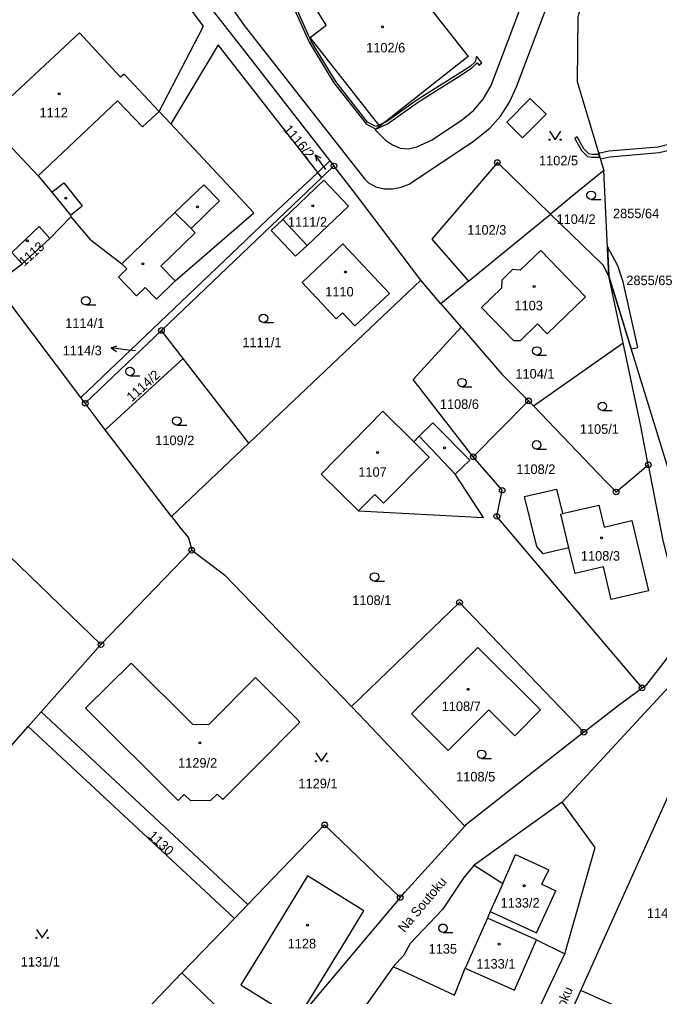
# Model space of a CAD drawing. Extents: x -562167 to -556918, y -1077891 to -1070763.
# Drawn here: x -559284.2 to -559170.3, y -1074964 to -1074790.1 of the extents above; entities that cross this region are included whole.
import ezdxf

# ---------------------------------------------------------------- set-up
doc = ezdxf.new("R2010")
doc.units = 0
for name, color, linetype in [('Hranice parcel', 7, 'Continuous'), ('Parcelní čísla', 7, 'Continuous'), ('Pop  PČ popisy', 7, 'Continuous'), ('Vnitřní kresba', 7, 'Continuous'), ('Věcná břemena k části', 7, 'Continuous'), ('Značky bodu BP', 7, 'Continuous'), ('Značky budov', 7, 'Continuous'), ('Značky kultur', 7, 'Continuous')]:
    doc.layers.add(name, color=color, linetype=linetype)

msp = doc.modelspace()

# ---------------------------------------------------------------- linework, layer by layer
at = {"layer": 'Hranice parcel'}
for p, q in [((-559257.3, -1074808.68), (-559259.35, -1074806.49)), ((-559231.15, -1074817.37), (-559228.96, -1074815.31)), ((-559228.96, -1074815.31), (-559228.26, -1074816.21)), ((-559228.26, -1074816.21), (-559230.44, -1074818.28)), ((-559179.34, -1074835.82), (-559180.26, -1074817.04)), ((-559230.44, -1074818.28), (-559258.95, -1074845.48)), ((-559230.44, -1074818.28), (-559231.15, -1074817.37)), ((-559278.81, -1074829.11), (-559275.1, -1074825.27)), ((-559204.33, -1074836.71), (-559189.71, -1074824.77)), ((-559283.76, -1074833.61), (-559278.81, -1074829.11)), ((-559288.5, -1074837.24), (-559283.76, -1074833.61)), ((-559176.81, -1074847.67), (-559179.34, -1074835.82)), ((-559212.8, -1074836.53), (-559243.38, -1074865.52)), ((-559209.24, -1074840.72), (-559212.8, -1074836.53)), ((-559204.33, -1074836.71), (-559209.24, -1074840.72)), ((-559273.29, -1074857.42), (-559285.94, -1074840.64)), ((-559209.24, -1074840.72), (-559205.63, -1074844.9)), ((-559258.95, -1074845.48), (-559272.51, -1074858.45)), ((-559255.09, -1074850.45), (-559258.95, -1074845.48)), ((-559192.77, -1074858.88), (-559176.81, -1074847.67)), ((-559255.09, -1074850.45), (-559268.96, -1074863.15)), ((-559243.38, -1074865.52), (-559255.09, -1074850.45)), ((-559272.51, -1074858.45), (-559273.29, -1074857.42)), ((-559268.96, -1074863.15), (-559272.51, -1074858.45)), ((-559193.63, -1074858.01), (-559203.46, -1074867.97)), ((-559193.63, -1074858.01), (-559192.77, -1074858.88)), ((-559257.14, -1074878.57), (-559268.96, -1074863.15)), ((-559243.38, -1074865.52), (-559257.14, -1074878.57)), ((-559269.72, -1074901.4), (-559253.57, -1074884.6)), ((-559160.06, -1074899.56), (-559187.62, -1074929.43)), ((-559280.33, -1074913.38), (-559269.72, -1074901.4)), ((-559282.65, -1074916), (-559280.33, -1074913.38)), ((-559243.58, -1074947.67), (-559280.33, -1074913.38)), ((-559292.9, -1074927.58), (-559282.65, -1074916)), ((-559282.65, -1074916), (-559245.96, -1074950.14)), ((-559184.32, -1074962.99), (-559164.31, -1074918.35)), ((-559187.62, -1074929.43), (-559203.3, -1074940.63)), ((-559245.96, -1074950.14), (-559243.58, -1074947.67)), ((-559255.3, -1074959.84), (-559245.96, -1074950.14)), ((-559200.96, -1074950.09), (-559204.89, -1074958.99)), ((-559192.21, -1074953.95), (-559200.96, -1074950.09)), ((-559192.21, -1074953.95), (-559187.15, -1074956.44)), ((-559263.69, -1074968.56), (-559255.3, -1074959.84)), ((-559191.88, -1074979.85), (-559184.32, -1074962.99)), ((-559169.76, -1074969.43), (-559184.32, -1074962.99))]:
    msp.add_line(p, q, dxfattribs=at)
for points in [[(-559220.12, -1074809.15), (-559220.93, -1074809.79), (-559219.07, -1074811.62), (-559217.82, -1074812.44), (-559216.45, -1074813.02), (-559214.93, -1074813.16), (-559213.52, -1074812.83), (-559210.78, -1074811.55), (-559205.37, -1074807.93), (-559203.44, -1074806.35), (-559201.68, -1074804.29), (-559200.31, -1074801.91), (-559191, -1074777.34), (-559189.43, -1074773.66), (-559187.64, -1074770.07), (-559179.81, -1074754.99), (-559178.3, -1074751.29), (-559177.83, -1074749.35), (-559177.73, -1074747.87), (-559177.94, -1074746.39), (-559178.49, -1074744.99), (-559180.97, -1074741.48)], [(-559165.52, -1074747.21), (-559175.49, -1074766.29), (-559181.91, -1074779.76), (-559184.87, -1074789.66), (-559184.98, -1074801.15), (-559180.26, -1074817.04)], [(-559275.74, -1074759.15), (-559270.71, -1074761.78), (-559249.08, -1074789.5), (-559246.46, -1074792.82), (-559243.09, -1074797.16), (-559228.96, -1074815.31)], [(-559259.35, -1074806.49), (-559251.44, -1074791.34), (-559275.74, -1074759.15)], [(-559220.12, -1074809.15), (-559232.46, -1074793.37), (-559229.67, -1074791.17), (-559243.62, -1074768.5)], [(-559219.54, -1074778.77), (-559217.37, -1074781.54), (-559216.69, -1074781), (-559204.36, -1074796.73), (-559220.12, -1074809.15)], [(-559246.75, -1074787.62), (-559244.26, -1074791.18), (-559222.82, -1074818.48), (-559222.1, -1074819.19), (-559220.79, -1074819.95), (-559219.31, -1074820.27), (-559217.8, -1074820.25), (-559216.3, -1074820), (-559214.87, -1074819.44), (-559203.44, -1074811.77), (-559200.49, -1074809.46), (-559198.6, -1074807.33), (-559197, -1074804.86), (-559195.78, -1074802.11), (-559187.32, -1074779.64)], [(-559259.35, -1074806.49), (-559265.6, -1074799.86), (-559266.21, -1074800.4), (-559273.55, -1074792.52), (-559290.24, -1074808.06), (-559280.9, -1074817.97), (-559278.46, -1074820.87), (-559275.16, -1074824.98), (-559275.1, -1074825.27)], [(-559231.15, -1074817.37), (-559248.83, -1074794.66), (-559257.3, -1074808.68)], [(-559275.1, -1074825.27), (-559271.68, -1074829.24), (-559265.99, -1074833.62), (-559265.09, -1074834.54), (-559266.61, -1074836.02), (-559263.37, -1074839.33), (-559261.86, -1074837.85), (-559259.84, -1074839.91), (-559256.48, -1074836.67), (-559242.51, -1074824.56), (-559257.3, -1074808.68)], [(-559212.8, -1074836.53), (-559224.41, -1074821.16), (-559228.26, -1074816.21)], [(-559189.71, -1074824.77), (-559199.17, -1074815.59), (-559210.86, -1074829.26), (-559204.33, -1074836.71)], [(-559180.26, -1074817.04), (-559184.9, -1074820.84), (-559189.71, -1074824.77)], [(-559273.29, -1074857.42), (-559240.07, -1074825.74), (-559231.15, -1074817.37)], [(-559225.65, -1074823.39), (-559233.01, -1074830.37), (-559235.07, -1074832.29), (-559239.4, -1074827.67), (-559237.37, -1074825.74), (-559230.03, -1074818.76), (-559225.65, -1074823.39)], [(-559347.74, -1074825.8), (-559315.12, -1074857.53), (-559269.72, -1074901.4)], [(-559179.34, -1074835.82), (-559180.34, -1074833.85), (-559189.71, -1074824.77)], [(-559278.81, -1074829.11), (-559280.71, -1074827.01), (-559285.6, -1074831.6), (-559283.76, -1074833.61)], [(-559218.4, -1074838.9), (-559226.66, -1074830.09), (-559233.94, -1074836.95), (-559227.89, -1074843.42), (-559226.75, -1074842.32), (-559224.51, -1074844.64), (-559218.4, -1074838.9)], [(-559196.49, -1074834.64), (-559198.4, -1074836.53), (-559198.47, -1074837.97), (-559202.03, -1074841.4), (-559196.28, -1074847.29), (-559195.06, -1074847.29), (-559192.04, -1074844.33), (-559190.32, -1074846.1), (-559183.48, -1074839.53), (-559191.45, -1074831.24), (-559195.1, -1074834.74), (-559196.49, -1074834.64)], [(-559166.57, -1074900.76), (-559161.22, -1074894.38), (-559165.12, -1074881.97), (-559179.34, -1074835.82)], [(-559203.46, -1074867.97), (-559214.17, -1074854.19), (-559205.63, -1074844.9)], [(-559205.63, -1074844.9), (-559205.47, -1074845.09), (-559198.39, -1074853.25), (-559193.63, -1074858.01)], [(-559172.32, -1074869.4), (-559173.63, -1074862.53), (-559176.81, -1074847.67)], [(-559192.77, -1074858.88), (-559179.85, -1074872.35), (-559178.05, -1074874.23), (-559175.08, -1074871.73), (-559172.32, -1074869.4)], [(-559214.04, -1074865.3), (-559219.58, -1074859.84), (-559230.55, -1074871.04), (-559223.88, -1074877.57), (-559201.63, -1074878.76), (-559206.66, -1074871.06), (-559204.05, -1074868.59), (-559210.65, -1074861.94), (-559213.08, -1074864.29), (-559214.04, -1074865.3)], [(-559173.43, -1074909.11), (-559199.28, -1074878.57), (-559198.32, -1074873.94), (-559203.46, -1074867.97)], [(-559172.32, -1074869.4), (-559169.76, -1074882.88), (-559166.08, -1074897.43), (-559166.57, -1074900.76)], [(-559180.29, -1074887.53), (-559185.36, -1074888.72), (-559186.44, -1074884.16), (-559191.04, -1074885.25), (-559192.18, -1074883.95), (-559194.33, -1074875.05), (-559188.63, -1074873.71), (-559187.58, -1074878.09), (-559181.1, -1074876.58), (-559180.18, -1074880.49), (-559175.24, -1074879.32), (-559172.29, -1074891.82), (-559178.92, -1074893.38), (-559180.29, -1074887.53)], [(-559257.14, -1074878.57), (-559255.48, -1074880.74), (-559254.16, -1074882.41), (-559253.57, -1074884.6)], [(-559253.57, -1074884.6), (-559247.74, -1074889.01), (-559225.12, -1074912.43)], [(-559225.12, -1074912.43), (-559205.91, -1074893.88), (-559183.78, -1074916.99)], [(-559196.06, -1074917.61), (-559200.68, -1074913.01), (-559207.91, -1074920.26), (-559214.45, -1074913.73), (-559202.63, -1074901.89), (-559191.48, -1074912.99), (-559196.06, -1074917.61)], [(-559173.43, -1074909.11), (-559172.58, -1074908.49), (-559166.57, -1074900.76)], [(-559254.89, -1074928.08), (-559256, -1074929.12), (-559272.45, -1074912.72), (-559264.33, -1074904.71), (-559253.43, -1074915.59), (-559250.52, -1074915.65), (-559242.22, -1074907.28), (-559235, -1074914.52), (-559234.32, -1074915.21), (-559242.01, -1074922.97), (-559248.03, -1074928.95), (-559249.03, -1074928.02), (-559250.23, -1074929.14), (-559253.7, -1074929.18), (-559254.89, -1074928.08)], [(-559183.78, -1074916.99), (-559177.47, -1074912.04), (-559173.43, -1074909.11)], [(-559204.99, -1074933.69), (-559222.62, -1074915.02), (-559225.12, -1074912.43)], [(-559183.78, -1074916.99), (-559204.84, -1074933.52), (-559204.99, -1074933.69)], [(-559187.15, -1074956.44), (-559181.79, -1074937.49), (-559187.62, -1074929.43)], [(-559243.58, -1074947.67), (-559229.92, -1074933.48), (-559216.47, -1074946.43)], [(-559216.47, -1074946.43), (-559215.63, -1074945.49), (-559204.99, -1074933.69)], [(-559203.3, -1074940.63), (-559205.15, -1074942.88), (-559208.93, -1074948.53), (-559214.71, -1074954.6), (-559215.83, -1074956.69), (-559217.7, -1074958.78)], [(-559203.3, -1074940.63), (-559198.22, -1074943.92), (-559200.44, -1074948.92), (-559200.96, -1074950.09)], [(-559238.79, -1074952.13), (-559240.62, -1074955.11), (-559244.8, -1074961.93), (-559234.81, -1074968.19), (-559226.15, -1074954.04), (-559222.92, -1074948.76), (-559232.94, -1074942.58), (-559236.16, -1074947.84), (-559238.79, -1074952.13)], [(-559216.47, -1074946.43), (-559234.81, -1074968.19), (-559248.14, -1074983.63)], [(-559204.89, -1074958.99), (-559196.1, -1074962.92), (-559192.21, -1074953.95)], [(-559208.23, -1075001.46), (-559198.9, -1074981.65), (-559193.56, -1074970.02), (-559187.15, -1074956.44)], [(-559255.3, -1074959.84), (-559249.47, -1074965.49), (-559257.93, -1074974.19)], [(-559217.7, -1074958.78), (-559231.97, -1074978.81), (-559234.61, -1074982.17)], [(-559217.7, -1074958.78), (-559216.94, -1074959.04), (-559206.8, -1074963.82), (-559204.89, -1074958.99)]]:
    msp.add_lwpolyline(points, dxfattribs=at)
at = {"layer": 'Pop  PČ popisy'}
for p, q in [((-559229.81, -1074816.66), (-559231.57, -1074814.23)), ((-559231.57, -1074814.23), (-559230.58, -1074814.75)), ((-559231.57, -1074814.23), (-559231.39, -1074815.34)), ((-559229.7, -1074816.82), (-559229.81, -1074816.66)), ((-559267.88, -1074848.6), (-559266.82, -1074848.23)), ((-559264.9, -1074848.97), (-559267.88, -1074848.6)), ((-559267.88, -1074848.6), (-559266.95, -1074849.22)), ((-559263.58, -1074849.14), (-559264.9, -1074848.97))]:
    msp.add_line(p, q, dxfattribs=at)
at = {"layer": 'Vnitřní kresba'}
for p, q in [((-559280.9, -1074817.97), (-559266.75, -1074804.63)), ((-559266.75, -1074804.63), (-559262.32, -1074809.23)), ((-559262.32, -1074809.23), (-559259.35, -1074806.49)), ((-559278.46, -1074820.87), (-559276.32, -1074819.21)), ((-559276.32, -1074819.21), (-559273.05, -1074823.3)), ((-559256.54, -1074824.51), (-559251.43, -1074819.58)), ((-559251.43, -1074819.58), (-559248.61, -1074822.43)), ((-559253.67, -1074827.36), (-559248.61, -1074822.43)), ((-559275.16, -1074824.98), (-559273.05, -1074823.3)), ((-559265.99, -1074833.62), (-559256.54, -1074824.51)), ((-559256.54, -1074824.51), (-559253.67, -1074827.36)), ((-559237.37, -1074825.74), (-559233.01, -1074830.37)), ((-559253.67, -1074827.36), (-559252.95, -1074828.09)), ((-559259.05, -1074834.04), (-559252.95, -1074828.09)), ((-559259.05, -1074834.04), (-559256.48, -1074836.67)), ((-559214.04, -1074865.3), (-559211.29, -1074868.01)), ((-559213.08, -1074864.29), (-559206.66, -1074871.06)), ((-559219.42, -1074876.23), (-559211.29, -1074868.01)), ((-559223.88, -1074877.57), (-559221, -1074874.67)), ((-559221, -1074874.67), (-559219.42, -1074876.23)), ((-559187.87, -1074878.16), (-559187.58, -1074878.09)), ((-559186.44, -1074884.16), (-559187.87, -1074878.16)), ((-559197.09, -1074941.36), (-559195.94, -1074938.76)), ((-559195.94, -1074938.76), (-559190.02, -1074941.48)), ((-559198.22, -1074943.92), (-559197.09, -1074941.36)), ((-559191.27, -1074944.05), (-559190.02, -1074941.48)), ((-559191.27, -1074944.05), (-559188.78, -1074945.2)), ((-559192.2, -1074952.71), (-559188.78, -1074945.2)), ((-559200.44, -1074948.92), (-559192.2, -1074952.71))]:
    msp.add_line(p, q, dxfattribs=at)
at = {"layer": 'Věcná břemena k části'}
msp.add_lwpolyline([(-559239.18, -1074779.6), (-559232.65, -1074794.15), (-559228.27, -1074801.42), (-559222.53, -1074808.73), (-559220.82, -1074809.63), (-559218.73, -1074808.71), (-559213.22, -1074804.78), (-559205.88, -1074800.15), (-559203.78, -1074798.82), (-559202.76, -1074797.88), (-559202.47, -1074798.25), (-559201.94, -1074797.85), (-559202.87, -1074796.64), (-559203.12, -1074797.66), (-559204.02, -1074798.5), (-559206.17, -1074799.86), (-559213.44, -1074804.44), (-559218.93, -1074808.37), (-559220.8, -1074809.19), (-559222.27, -1074808.41), (-559227.95, -1074801.2), (-559232.29, -1074793.97), (-559238.82, -1074779.42)], dxfattribs=at)
for points in [[(-559194.68, -1074811.19), (-559190.51, -1074806.98), (-559193.35, -1074804.17), (-559197.52, -1074808.39)], [(-559180.97, -1074814.66), (-559181.12, -1074814.16), (-559182.35, -1074814.14), (-559182.88, -1074814.06), (-559183.82, -1074813.14), (-559184.97, -1074811.05), (-559185.41, -1074811.29), (-559184.22, -1074813.44), (-559183.12, -1074814.52), (-559182.39, -1074814.64)], [(-559168.46, -1074812.35), (-559170.54, -1074812.84), (-559179.34, -1074813.56), (-559180.86, -1074813.91), (-559181.19, -1074813.91), (-559181.12, -1074814.16), (-559180.97, -1074814.66), (-559180.89, -1074814.91), (-559180.76, -1074814.91), (-559179.18, -1074814.56), (-559170.38, -1074813.84), (-559168.36, -1074813.36), (-559168.38, -1074813.11), (-559168.44, -1074812.6)], [(-559175.36, -1074848.74), (-559174.19, -1074848.49), (-559176.8, -1074836.82), (-559177.75, -1074833.96), (-559179.6, -1074830.54), (-559179.34, -1074835.82)]]:
    msp.add_lwpolyline(points, close=True, dxfattribs=at)
at = {"layer": 'Značky bodu BP'}
for centre, radius in [((-559199.17, -1074815.59), 0.5), ((-559228.26, -1074816.21), 0.5), ((-559228.26, -1074816.21), 0.0303), ((-559199.17, -1074815.59), 0.0303), ((-559258.95, -1074845.48), 0.5), ((-559258.95, -1074845.48), 0.0303), ((-559272.51, -1074858.45), 0.5), ((-559272.51, -1074858.45), 0.0303), ((-559193.63, -1074858.01), 0.5), ((-559193.63, -1074858.01), 0.0303), ((-559203.46, -1074867.97), 0.5), ((-559203.46, -1074867.97), 0.0303), ((-559172.32, -1074869.4), 0.5), ((-559172.32, -1074869.4), 0.0303), ((-559198.32, -1074873.94), 0.5), ((-559198.32, -1074873.94), 0.0303), ((-559178.05, -1074874.23), 0.5), ((-559178.05, -1074874.23), 0.0303), ((-559199.28, -1074878.57), 0.5), ((-559199.28, -1074878.57), 0.0303), ((-559253.57, -1074884.6), 0.5), ((-559253.57, -1074884.6), 0.0303), ((-559205.91, -1074893.88), 0.5), ((-559205.91, -1074893.88), 0.0303), ((-559269.72, -1074901.4), 0.5), ((-559269.72, -1074901.4), 0.0303), ((-559173.43, -1074909.11), 0.5), ((-559173.43, -1074909.11), 0.0303), ((-559183.78, -1074916.99), 0.5), ((-559183.78, -1074916.99), 0.0303), ((-559229.92, -1074933.48), 0.5), ((-559229.92, -1074933.48), 0.0303), ((-559216.47, -1074946.43), 0.5), ((-559216.47, -1074946.43), 0.0303)]:
    msp.add_circle(centre, radius, dxfattribs=at)
at = {"layer": 'Značky budov'}
for centre in [(-559219.62, -1074791.44), (-559277.13, -1074803.35), (-559275.97, -1074821.96), (-559252.55, -1074823.49), (-559232.02, -1074823.28), (-559282.81, -1074829.55), (-559262.28, -1074833.64), (-559226.21, -1074835.08), (-559192.65, -1074837.68), (-559220.49, -1074867.21), (-559208.58, -1074866.37), (-559180.65, -1074882.38), (-559204.36, -1074909.36), (-559252.11, -1074918.89), (-559194.4, -1074944.31), (-559232.98, -1074951.35), (-559198.85, -1074954.74)]:
    msp.add_circle(centre, 0.175, dxfattribs=at)
at = {"layer": 'Značky kultur'}
for p, q in [((-559182.48, -1074822.17), (-559180.73, -1074822.17)), ((-559272.4, -1074840.95), (-559270.65, -1074840.95)), ((-559240.79, -1074844.08), (-559239.04, -1074844.08)), ((-559192.16, -1074849.88), (-559190.41, -1074849.88)), ((-559264.55, -1074853.54), (-559262.8, -1074853.54)), ((-559205.49, -1074855.51), (-559203.74, -1074855.51)), ((-559180.49, -1074859.74), (-559178.74, -1074859.74)), ((-559256.21, -1074862.34), (-559254.46, -1074862.34)), ((-559192.2, -1074866.6), (-559190.45, -1074866.6)), ((-559221.04, -1074890.1), (-559219.29, -1074890.1)), ((-559201.99, -1074921.66), (-559200.24, -1074921.66)), ((-559208.85, -1074952.63), (-559207.1, -1074952.63))]:
    msp.add_line(p, q, dxfattribs=at)
for points in [[(-559189.91, -1074810.03), (-559188.91, -1074811.53), (-559187.91, -1074810.03)], [(-559231.47, -1074920.67), (-559230.47, -1074922.17), (-559229.47, -1074920.67)], [(-559281.17, -1074952.1), (-559280.17, -1074953.6), (-559279.17, -1074952.1)]]:
    msp.add_lwpolyline(points, dxfattribs=at)
for centre, radius in [((-559189.91, -1074811.53), 0.1), ((-559187.91, -1074811.53), 0.1), ((-559182.48, -1074821.42), 0.75), ((-559272.4, -1074840.2), 0.75), ((-559240.79, -1074843.33), 0.75), ((-559192.16, -1074849.13), 0.75), ((-559264.55, -1074852.79), 0.75), ((-559205.49, -1074854.76), 0.75), ((-559180.49, -1074858.99), 0.75), ((-559256.21, -1074861.59), 0.75), ((-559192.2, -1074865.85), 0.75), ((-559221.04, -1074889.35), 0.75), ((-559201.99, -1074920.91), 0.75), ((-559231.47, -1074922.17), 0.1), ((-559229.47, -1074922.17), 0.1), ((-559208.85, -1074951.88), 0.75), ((-559281.17, -1074953.6), 0.1), ((-559279.17, -1074953.6), 0.1)]:
    msp.add_circle(centre, radius, dxfattribs=at)

# ---------------------------------------------------------------- texts
at = {"layer": 'Parcelní čísla'}
for s, p in [('1102/6', (-559222.52, -1074796)), ('1112', (-559280.65, -1074807.56)), ('1102/5', (-559191.77, -1074816.1)), ('2855/64', (-559178.6, -1074825.51)), ('1111/2', (-559236.45, -1074827.02)), ('1104/2', (-559188.65, -1074826.53)), ('1102/3', (-559204.53, -1074828.44)), ('2855/65', (-559176.23, -1074837.42)), ('1110', (-559229.81, -1074839.44)), ('1103', (-559196.14, -1074841.91)), ('1114/1', (-559276.07, -1074845.03)), ('1111/1', (-559244.55, -1074848.46)), ('1114/3', (-559276.52, -1074849.91)), ('1104/1', (-559195.97, -1074854.05)), ('1108/6', (-559209.41, -1074859.45)), ('1105/1', (-559184.5, -1074863.88)), ('1109/2', (-559260.05, -1074865.9)), ('1108/2', (-559195.81, -1074871.03)), ('1107', (-559223.92, -1074871.53)), ('1108/3', (-559184.31, -1074886.46)), ('1108/1', (-559225, -1074894.35)), ('1108/7', (-559209.08, -1074913.23)), ('1129/2', (-559255.99, -1074923.31)), ('1108/5', (-559206.51, -1074925.76)), ('1129/1', (-559234.57, -1074926.97)), ('1133/2', (-559198.61, -1074948.22)), ('1145/2', (-559172.57, -1074950.04)), ('1128', (-559236.49, -1074955.47)), ('1135', (-559211.41, -1074956.41)), ('1131/1', (-559283.98, -1074958.7)), ('1133/1', (-559202.92, -1074959.07))]:
    msp.add_text(s, height=1.7, dxfattribs=at).set_placement(p)
for s, rotation, p in [('1116/2', 310, (-559237.37, -1074809.75)), ('1113', 42, (-559283.38, -1074834.17)), ('1114/2', 42, (-559264.22, -1074858.28)), ('1130', 317, (-559261.44, -1074935.61))]:
    msp.add_text(s, height=1.7, rotation=rotation, dxfattribs=at).set_placement(p)
at = {"layer": 'Pop  PČ popisy'}
for rotation, p in [(50, (-559215.72, -1074952.76)), (67, (-559190.34, -1074973.68))]:
    msp.add_text('Na Soutoku', height=1.7, rotation=rotation, dxfattribs=at).set_placement(p)

doc.saveas('drawing.dxf')
